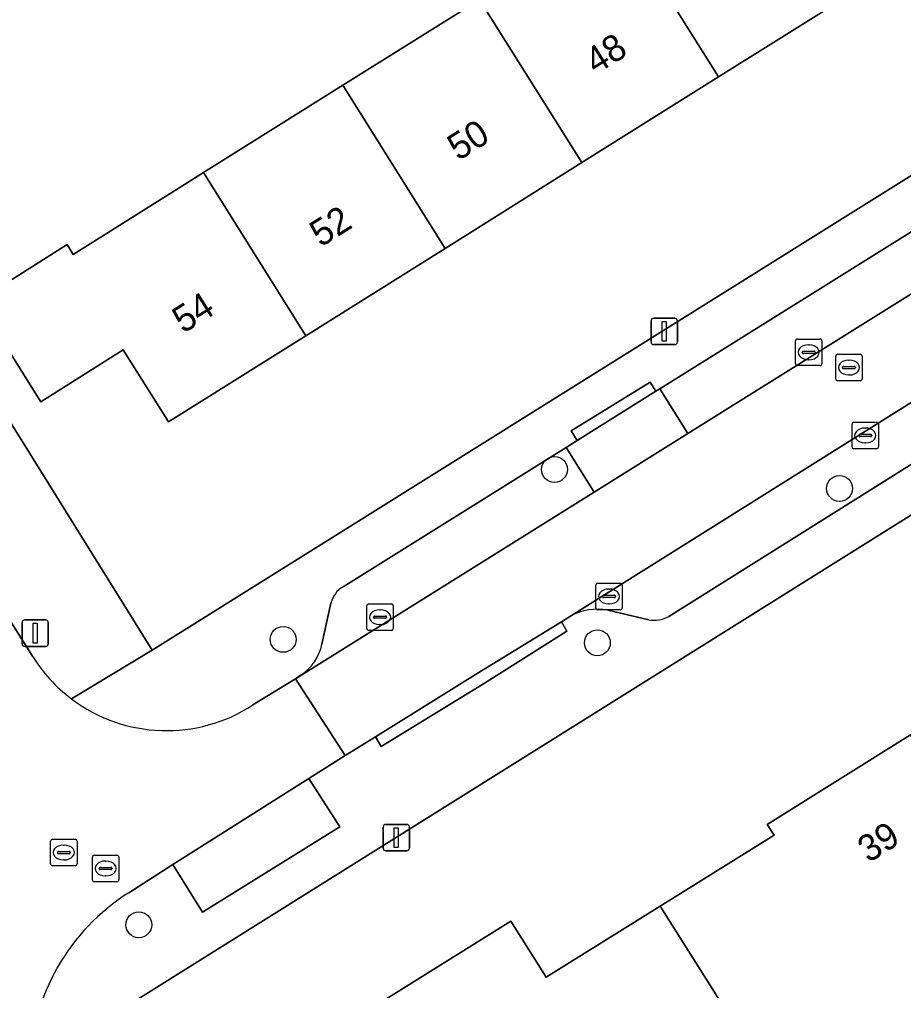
# Model space of a CAD drawing. Extents: x 159352 to 160617, y 385888 to 387323.
# Drawn here: x 159733 to 159766.38, y 386076.22 to 386112.89 of the extents above; entities that cross this region are included whole.
import ezdxf

# ---------------------------------------------------------------- set-up
doc = ezdxf.new("R2010")
doc.units = 0
for name, color, linetype in [('IMGEO_Boom', 7, 'Continuous'), ('IMGEO_Erf', 7, 'Continuous'), ('IMGEO_Kolk', 7, 'Continuous'), ('IMGEO_Lichtmast', 7, 'Continuous'), ('IMGEO_Pand', 7, 'Continuous'), ('IMGEO_Pand_nummerreeks', 7, 'Continuous'), ('IMGEO_Parkeervlak_open', 7, 'Continuous'), ('IMGEO_Rijbaan_lokaal_open', 7, 'Continuous'), ('IMGEO_Rioolput', 7, 'Continuous'), ('IMGEO_Voetpad_open', 7, 'Continuous')]:
    doc.layers.add(name, color=color, linetype=linetype)

msp = doc.modelspace()

# ---------------------------------------------------------------- linework, layer by layer
at = {"layer": 'IMGEO_Boom'}
for centre in [(159753.2, 386095.895), (159763.965, 386095.178), (159742.957, 386089.479), (159754.821, 386089.351), (159737.507, 386078.703)]:
    msp.add_circle(centre, 0.489, dxfattribs=at)
at = {"layer": 'IMGEO_Erf'}
for points in [[(159846.595, 386144.231), (159735.083, 386074.392), (159734.716, 386071.987), (159736.771, 386068.736), (159737.062, 386068.923), (159749.045, 386049.918), (159785.705, 386072.384), (159811.147, 386088.283)], [(159723.212, 386112.846), (159738.007, 386089.077), (159786.376, 386119.338)], [(159764.557, 386113.961), (159759.396, 386110.723), (159754.235, 386107.484), (159749.074, 386104.245), (159743.818, 386100.947), (159738.625, 386097.688), (159736.919, 386100.407), (159733.802, 386098.451), (159731.421, 386102.246), (159734.799, 386104.389), (159735.032, 386104.017), (159738.997, 386106.505), (159739.952, 386107.104), (159745.208, 386110.403), (159750.369, 386113.641)], [(159746.435, 386075.635), (159751.559, 386078.84), (159752.882, 386076.718), (159757.19, 386079.405), (159761.492, 386082.086), (159761.234, 386082.494), (159766.64, 386085.875), (159768.763, 386087.203), (159768.224, 386088.057), (159770.962, 386089.77), (159771.501, 386088.916), (159771.796, 386089.1), (159776.953, 386092.325), (159782.109, 386095.55), (159787.266, 386098.775), (159792.549, 386102.079), (159792.953, 386101.437), (159795.022, 386102.74)]]:
    msp.add_lwpolyline(points, dxfattribs=at)
at = {"layer": 'IMGEO_Kolk'}
for p, q in [((159762.3, 386099.895), (159762.3, 386100.747)), ((159762.375, 386100.821), (159763.227, 386100.821)), ((159763.301, 386100.747), (159763.301, 386099.895)), ((159762.559, 386100.315), (159762.559, 386100.327)), ((159762.997, 386100.278), (159762.599, 386100.278)), ((159762.602, 386100.364), (159763, 386100.364)), ((159762.788, 386100.601), (159762.813, 386100.601)), ((159763.043, 386100.327), (159763.043, 386100.315)), ((159762.811, 386100.041), (159762.786, 386100.041)), ((159763.227, 386099.821), (159762.375, 386099.821)), ((159764.436, 386096.754), (159764.436, 386097.606)), ((159764.511, 386097.68), (159765.363, 386097.68)), ((159764.924, 386097.46), (159764.949, 386097.46)), ((159765.437, 386097.606), (159765.437, 386096.754)), ((159764.695, 386097.174), (159764.695, 386097.186)), ((159765.133, 386097.137), (159764.735, 386097.137)), ((159764.738, 386097.223), (159765.136, 386097.223)), ((159765.179, 386097.186), (159765.179, 386097.174)), ((159765.363, 386096.68), (159764.511, 386096.68)), ((159764.947, 386096.9), (159764.922, 386096.9)), ((159754.761, 386090.674), (159754.761, 386091.526)), ((159754.836, 386091.6), (159755.688, 386091.6)), ((159755.762, 386091.526), (159755.762, 386090.674)), ((159755.063, 386091.143), (159755.461, 386091.143)), ((159755.249, 386091.38), (159755.274, 386091.38)), ((159746.115, 386089.891), (159746.115, 386090.743)), ((159746.19, 386090.817), (159747.042, 386090.817)), ((159747.116, 386090.743), (159747.116, 386089.891)), ((159755.02, 386091.094), (159755.02, 386091.106)), ((159755.458, 386091.057), (159755.06, 386091.057)), ((159755.272, 386090.82), (159755.247, 386090.82)), ((159755.504, 386091.106), (159755.504, 386091.094)), ((159746.603, 386090.597), (159746.628, 386090.597)), ((159755.688, 386090.6), (159754.836, 386090.6)), ((159746.374, 386090.311), (159746.374, 386090.323)), ((159746.812, 386090.274), (159746.414, 386090.274)), ((159746.417, 386090.36), (159746.815, 386090.36)), ((159746.626, 386090.037), (159746.601, 386090.037)), ((159746.858, 386090.323), (159746.858, 386090.311)), ((159747.042, 386089.817), (159746.19, 386089.817))]:
    msp.add_line(p, q, dxfattribs=at)
for points in [[(159762.3, 386099.895), (159762.3, 386100.747)], [(159762.375, 386100.821), (159763.227, 386100.821)], [(159763.301, 386100.747), (159763.301, 386099.895)], [(159763.227, 386099.821), (159762.375, 386099.821)], [(159764.436, 386096.754), (159764.436, 386097.606)], [(159764.511, 386097.68), (159765.363, 386097.68)], [(159765.437, 386097.606), (159765.437, 386096.754)], [(159765.363, 386096.68), (159764.511, 386096.68)], [(159754.761, 386090.674), (159754.761, 386091.526)], [(159754.836, 386091.6), (159755.688, 386091.6)], [(159755.762, 386091.526), (159755.762, 386090.674)], [(159746.115, 386089.891), (159746.115, 386090.743)], [(159746.19, 386090.817), (159747.042, 386090.817)], [(159747.116, 386090.743), (159747.116, 386089.891)], [(159755.688, 386090.6), (159754.836, 386090.6)], [(159747.042, 386089.817), (159746.19, 386089.817)]]:
    msp.add_lwpolyline(points, dxfattribs=at)
for centre, radius, start, end in [((159762.377, 386100.745), 0.0765, 91.552, 178.448), ((159762.377, 386100.745), 0.0765, 91.552, 178.448), ((159763.225, 386100.745), 0.0765, 1.552, 88.448), ((159763.225, 386100.745), 0.0765, 1.552, 88.448), ((159762.599, 386100.324), 0.0403, 85.8775, 175.7526), ((159762.596, 386100.314), 0.0366, 178.938, 274.7102), ((159763, 386100.321), 0.043, 264.8664, 352.4533), ((159763.004, 386100.326), 0.0386, 1.7309, 96.639), ((159762.377, 386099.897), 0.0765, 181.552, 268.448), ((159762.377, 386099.897), 0.0765, 181.552, 268.448), ((159763.225, 386099.897), 0.0765, 271.552, 358.448), ((159763.225, 386099.897), 0.0765, 271.552, 358.448), ((159764.513, 386097.604), 0.0765, 91.552, 178.448), ((159764.513, 386097.604), 0.0765, 91.552, 178.448), ((159765.361, 386097.604), 0.0765, 1.552, 88.448), ((159765.361, 386097.604), 0.0765, 1.552, 88.448), ((159764.735, 386097.183), 0.0403, 85.8775, 175.7526), ((159764.732, 386097.173), 0.0366, 178.938, 274.7102), ((159765.136, 386097.18), 0.043, 264.8664, 352.4533), ((159765.14, 386097.185), 0.0386, 1.7309, 96.639), ((159764.513, 386096.756), 0.0765, 181.552, 268.448), ((159764.513, 386096.756), 0.0765, 181.552, 268.448), ((159765.361, 386096.756), 0.0765, 271.552, 358.448), ((159765.361, 386096.756), 0.0765, 271.552, 358.448), ((159754.838, 386091.524), 0.0765, 91.552, 178.448), ((159754.838, 386091.524), 0.0765, 91.552, 178.448), ((159755.686, 386091.524), 0.0765, 1.552, 88.448), ((159755.686, 386091.524), 0.0765, 1.552, 88.448), ((159755.06, 386091.103), 0.0403, 85.8775, 175.7526), ((159755.465, 386091.105), 0.0386, 1.7309, 96.639), ((159746.192, 386090.741), 0.0765, 91.552, 178.448), ((159746.192, 386090.741), 0.0765, 91.552, 178.448), ((159747.04, 386090.741), 0.0765, 1.552, 88.448), ((159747.04, 386090.741), 0.0765, 1.552, 88.448), ((159755.057, 386091.093), 0.0366, 178.938, 274.7102), ((159755.461, 386091.1), 0.043, 264.8664, 352.4533), ((159754.838, 386090.676), 0.0765, 181.552, 268.448), ((159754.838, 386090.676), 0.0765, 181.552, 268.448), ((159755.686, 386090.676), 0.0765, 271.552, 358.448), ((159755.686, 386090.676), 0.0765, 271.552, 358.448), ((159746.414, 386090.32), 0.0403, 85.8775, 175.7526), ((159746.411, 386090.31), 0.0366, 178.938, 274.7102), ((159746.815, 386090.317), 0.043, 264.8664, 352.4533), ((159746.819, 386090.322), 0.0386, 1.7309, 96.639), ((159746.192, 386089.893), 0.0765, 181.552, 268.448), ((159746.192, 386089.893), 0.0765, 181.552, 268.448), ((159747.04, 386089.893), 0.0765, 271.552, 358.448), ((159747.04, 386089.893), 0.0765, 271.552, 358.448)]:
    msp.add_arc(centre, radius, start, end, dxfattribs=at)
for centre, major_axis, ratio, start_param, end_param in [((159762.787, 386100.321), (-0.387, 0.002), 0.722429, 4.712389, 7.853982), ((159762.812, 386100.321), (-0.39, 0.002), 0.717154, 1.570796, 4.712389), ((159764.923, 386097.18), (-0.387, 0.002), 0.722429, 4.712389, 7.853982), ((159764.948, 386097.18), (-0.39, 0.002), 0.717154, 1.570796, 4.712389), ((159755.248, 386091.1), (-0.387, 0.002), 0.722429, 4.712389, 7.853982), ((159755.273, 386091.1), (-0.39, 0.002), 0.717154, 1.570796, 4.712389), ((159746.602, 386090.317), (-0.387, 0.002), 0.722429, 4.712389, 7.853982), ((159746.627, 386090.317), (-0.39, 0.002), 0.717154, 1.570796, 4.712389)]:
    msp.add_ellipse(centre, major_axis=major_axis, ratio=ratio, start_param=start_param, end_param=end_param, dxfattribs=at)
at = {"layer": 'IMGEO_Lichtmast'}
for p, q in [((159756.851, 386100.71), (159756.851, 386101.51)), ((159756.851, 386101.51), (159756.851, 386100.71)), ((159756.951, 386101.61), (159757.741, 386101.61)), ((159757.741, 386101.61), (159756.951, 386101.61)), ((159757.841, 386101.51), (159757.841, 386100.71)), ((159757.841, 386100.71), (159757.841, 386101.51)), ((159757.741, 386100.61), (159756.951, 386100.61)), ((159756.951, 386100.61), (159757.741, 386100.61)), ((159733.1, 386089.312), (159733.1, 386090.112)), ((159733.1, 386090.112), (159733.1, 386089.312)), ((159733.2, 386090.212), (159733.99, 386090.212)), ((159733.99, 386090.212), (159733.2, 386090.212)), ((159734.09, 386090.112), (159734.09, 386089.312)), ((159734.09, 386089.312), (159734.09, 386090.112)), ((159733.99, 386089.212), (159733.2, 386089.212)), ((159733.2, 386089.212), (159733.99, 386089.212)), ((159746.732, 386081.593), (159746.732, 386082.393)), ((159746.732, 386082.393), (159746.732, 386081.593)), ((159746.832, 386082.493), (159747.622, 386082.493)), ((159747.622, 386082.493), (159746.832, 386082.493)), ((159747.722, 386082.393), (159747.722, 386081.593)), ((159747.722, 386081.593), (159747.722, 386082.393)), ((159747.622, 386081.493), (159746.832, 386081.493)), ((159746.832, 386081.493), (159747.622, 386081.493))]:
    msp.add_line(p, q, dxfattribs=at)
for points in [[(159757.271, 386101.485), (159757.421, 386101.485), (159757.421, 386100.735), (159757.271, 386100.735), (159757.271, 386101.485)], [(159733.52, 386090.087), (159733.67, 386090.087), (159733.67, 386089.337), (159733.52, 386089.337), (159733.52, 386090.087)], [(159747.152, 386082.368), (159747.302, 386082.368), (159747.302, 386081.618), (159747.152, 386081.618), (159747.152, 386082.368)]]:
    msp.add_lwpolyline(points, dxfattribs=at)
for centre, start, end in [((159756.951, 386101.51), 90, 180), ((159756.951, 386101.51), 90, 180), ((159757.741, 386101.51), 0, 90), ((159757.741, 386101.51), 360, 90), ((159756.951, 386100.71), 180, 270), ((159756.951, 386100.71), 180, 270), ((159757.741, 386100.71), 270, 0), ((159757.741, 386100.71), 270, 0), ((159733.2, 386090.112), 90, 180), ((159733.2, 386090.112), 90, 180), ((159733.99, 386090.112), 0, 90), ((159733.99, 386090.112), 360, 90), ((159733.2, 386089.312), 180, 270), ((159733.2, 386089.312), 180, 270), ((159733.99, 386089.312), 270, 0), ((159733.99, 386089.312), 270, 0), ((159746.832, 386082.393), 90, 180), ((159746.832, 386082.393), 90, 180), ((159747.622, 386082.393), 0, 90), ((159747.622, 386082.393), 360, 90), ((159746.832, 386081.593), 180, 270), ((159746.832, 386081.593), 180, 270), ((159747.622, 386081.593), 270, 0), ((159747.622, 386081.593), 270, 0)]:
    msp.add_arc(centre, 0.1, start, end, dxfattribs=at)
at = {"layer": 'IMGEO_Pand'}
for points in [[(159759.396, 386110.723), (159764.557, 386113.961), (159760.691, 386120.118), (159755.53, 386116.88)], [(159755.53, 386116.88), (159750.369, 386113.641), (159754.235, 386107.484), (159759.396, 386110.723)], [(159749.074, 386104.245), (159754.235, 386107.484), (159750.369, 386113.641), (159745.208, 386110.403)], [(159745.208, 386110.403), (159739.952, 386107.104), (159743.818, 386100.947), (159749.074, 386104.245)], [(159739.952, 386107.104), (159738.997, 386106.505), (159735.032, 386104.017), (159734.799, 386104.389), (159731.421, 386102.246), (159733.802, 386098.451), (159736.919, 386100.407), (159738.625, 386097.688), (159743.818, 386100.947)], [(159766.64, 386085.875), (159761.234, 386082.494), (159761.492, 386082.086), (159757.19, 386079.405), (159758.698, 386077.014), (159759.732, 386075.374), (159763.073, 386070.078), (159764.019, 386070.675), (159765.576, 386068.207), (159774.279, 386073.697), (159772.722, 386076.165), (159772.322, 386076.799)], [(159759.732, 386075.374), (159758.698, 386077.014), (159757.19, 386079.405), (159752.882, 386076.718), (159751.559, 386078.84), (159746.435, 386075.635), (159750.274, 386069.478), (159751.919, 386066.841), (159753.793, 386063.836), (159755.753, 386065.058), (159755.614, 386065.282), (159753.88, 386068.063), (159757.046, 386070.036), (159755.402, 386072.674)]]:
    msp.add_lwpolyline(points, close=True, dxfattribs=at)
at = {"layer": 'IMGEO_Parkeervlak_open'}
for points in [[(159778.306, 386112.13), (159757.178, 386098.942), (159758.234, 386097.252), (159782.05, 386112.135)], [(159768.999, 386099.887), (159753.81, 386090.359)], [(159757.517, 386090.347), (159770.054, 386098.206), (159768.999, 386099.887)], [(159754.699, 386095.043), (159753.645, 386096.73), (159745.217, 386091.468)], [(159743.607, 386088.123), (159743.422, 386087.995), (159754.699, 386095.043)], [(159744.761, 386090.851), (159744.419, 386089.296)], [(159755.213, 386090.586), (159756.765, 386090.22)]]:
    msp.add_lwpolyline(points, dxfattribs=at)
for centre, radius, start, end in [((159745.728, 386090.614), 0.995, 120.8613, 166.2055), ((159754.844, 386088.418), 2.199, 80.3409, 118.0403), ((159756.975, 386091.265), 1.066, 258.6284, 300.5433), ((159742.651, 386089.653), 1.804, 302.0162, 348.5986)]:
    msp.add_arc(centre, radius, start, end, dxfattribs=at)
at = {"layer": 'IMGEO_Rijbaan_lokaal_open'}
for points in [[(159768.999, 386099.887), (159773.234, 386102.543), (159778.328, 386105.738), (159781.164, 386107.517), (159783.762, 386109.147), (159783.864, 386109.229), (159782.05, 386112.135), (159758.234, 386097.252), (159754.699, 386095.043), (159743.422, 386087.995), (159745.297, 386085.088), (159746.439, 386085.801), (159750.287, 386088.185), (159753.463, 386090.145), (159753.81, 386090.359)], [(159758.234, 386097.252), (159757.178, 386098.942), (159757.03, 386098.85), (159754.062, 386096.991), (159753.645, 386096.73), (159754.699, 386095.043)]]:
    msp.add_lwpolyline(points, close=True, dxfattribs=at)
for points in [[(159733.492, 386088.848), (159732.198, 386090.885), (159729.424, 386089.133), (159730.695, 386087.091)], [(159737.128, 386079.913), (159738.795, 386080.981), (159743.928, 386084.222), (159745.297, 386085.088), (159743.422, 386087.995), (159741.817, 386087.007)]]:
    msp.add_lwpolyline(points, dxfattribs=at)
for centre, radius, start, end in [((159738.557, 386091.991), 5.961, 211.8223, 232.8983), ((159738.552, 386091.988), 5.956, 232.9157, 303.2415), ((159741.429, 386073.115), 8.044, 122.3186, 178.2895)]:
    msp.add_arc(centre, radius, start, end, dxfattribs=at)
at = {"layer": 'IMGEO_Rioolput'}
for p, q in [((159763.821, 386099.319), (159763.821, 386100.171)), ((159763.896, 386100.245), (159764.748, 386100.245)), ((159764.309, 386100.025), (159764.334, 386100.025)), ((159764.822, 386100.171), (159764.822, 386099.319)), ((159764.08, 386099.739), (159764.08, 386099.751)), ((159764.518, 386099.702), (159764.12, 386099.702)), ((159764.123, 386099.788), (159764.521, 386099.788)), ((159764.564, 386099.751), (159764.564, 386099.739)), ((159764.748, 386099.245), (159763.896, 386099.245)), ((159764.332, 386099.465), (159764.307, 386099.465)), ((159734.172, 386081.004), (159734.172, 386081.856)), ((159734.247, 386081.93), (159735.099, 386081.93)), ((159734.66, 386081.71), (159734.685, 386081.71)), ((159735.173, 386081.856), (159735.173, 386081.004)), ((159734.431, 386081.424), (159734.431, 386081.436)), ((159734.869, 386081.387), (159734.471, 386081.387)), ((159734.474, 386081.473), (159734.872, 386081.473)), ((159734.915, 386081.436), (159734.915, 386081.424)), ((159735.753, 386080.402), (159735.753, 386081.254)), ((159735.828, 386081.328), (159736.68, 386081.328)), ((159736.754, 386081.254), (159736.754, 386080.402)), ((159735.099, 386080.93), (159734.247, 386080.93)), ((159734.683, 386081.15), (159734.658, 386081.15)), ((159736.055, 386080.871), (159736.453, 386080.871)), ((159736.241, 386081.108), (159736.266, 386081.108)), ((159736.012, 386080.822), (159736.012, 386080.834)), ((159736.45, 386080.785), (159736.052, 386080.785)), ((159736.264, 386080.548), (159736.239, 386080.548)), ((159736.496, 386080.834), (159736.496, 386080.822)), ((159736.68, 386080.328), (159735.828, 386080.328))]:
    msp.add_line(p, q, dxfattribs=at)
for points in [[(159763.821, 386099.319), (159763.821, 386100.171)], [(159763.896, 386100.245), (159764.748, 386100.245)], [(159764.822, 386100.171), (159764.822, 386099.319)], [(159764.748, 386099.245), (159763.896, 386099.245)], [(159734.172, 386081.004), (159734.172, 386081.856)], [(159734.247, 386081.93), (159735.099, 386081.93)], [(159735.173, 386081.856), (159735.173, 386081.004)], [(159735.753, 386080.402), (159735.753, 386081.254)], [(159735.828, 386081.328), (159736.68, 386081.328)], [(159736.754, 386081.254), (159736.754, 386080.402)], [(159735.099, 386080.93), (159734.247, 386080.93)], [(159736.68, 386080.328), (159735.828, 386080.328)]]:
    msp.add_lwpolyline(points, dxfattribs=at)
for centre, radius, start, end in [((159763.898, 386100.169), 0.0765, 91.552, 178.448), ((159763.898, 386100.169), 0.0765, 91.552, 178.448), ((159764.746, 386100.169), 0.0765, 1.552, 88.448), ((159764.746, 386100.169), 0.0765, 1.552, 88.448), ((159764.12, 386099.748), 0.0403, 85.8775, 175.7526), ((159764.117, 386099.738), 0.0366, 178.938, 274.7102), ((159764.521, 386099.745), 0.043, 264.8664, 352.4533), ((159764.525, 386099.75), 0.0386, 1.7309, 96.639), ((159763.898, 386099.321), 0.0765, 181.552, 268.448), ((159763.898, 386099.321), 0.0765, 181.552, 268.448), ((159764.746, 386099.321), 0.0765, 271.552, 358.448), ((159764.746, 386099.321), 0.0765, 271.552, 358.448), ((159734.249, 386081.854), 0.0765, 91.552, 178.448), ((159734.249, 386081.854), 0.0765, 91.552, 178.448), ((159735.097, 386081.854), 0.0765, 1.552, 88.448), ((159735.097, 386081.854), 0.0765, 1.552, 88.448), ((159734.471, 386081.433), 0.0403, 85.8775, 175.7526), ((159734.468, 386081.423), 0.0366, 178.938, 274.7102), ((159734.872, 386081.43), 0.043, 264.8664, 352.4533), ((159734.876, 386081.435), 0.0386, 1.7309, 96.639), ((159735.83, 386081.252), 0.0765, 91.552, 178.448), ((159735.83, 386081.252), 0.0765, 91.552, 178.448), ((159736.678, 386081.252), 0.0765, 1.552, 88.448), ((159736.678, 386081.252), 0.0765, 1.552, 88.448), ((159734.249, 386081.006), 0.0765, 181.552, 268.448), ((159734.249, 386081.006), 0.0765, 181.552, 268.448), ((159735.097, 386081.006), 0.0765, 271.552, 358.448), ((159735.097, 386081.006), 0.0765, 271.552, 358.448), ((159736.052, 386080.831), 0.0403, 85.8775, 175.7526), ((159736.457, 386080.833), 0.0386, 1.7309, 96.639), ((159736.049, 386080.821), 0.0366, 178.938, 274.7102), ((159736.453, 386080.828), 0.043, 264.8664, 352.4533), ((159735.83, 386080.404), 0.0765, 181.552, 268.448), ((159735.83, 386080.404), 0.0765, 181.552, 268.448), ((159736.678, 386080.404), 0.0765, 271.552, 358.448), ((159736.678, 386080.404), 0.0765, 271.552, 358.448)]:
    msp.add_arc(centre, radius, start, end, dxfattribs=at)
for centre, major_axis, ratio, start_param, end_param in [((159764.308, 386099.745), (-0.387, 0.002), 0.722429, 4.712389, 7.853982), ((159764.333, 386099.745), (-0.39, 0.002), 0.717154, 1.570796, 4.712389), ((159734.659, 386081.43), (-0.387, 0.002), 0.722429, 4.712389, 7.853982), ((159734.684, 386081.43), (-0.39, 0.002), 0.717154, 1.570796, 4.712389), ((159736.24, 386080.828), (-0.387, 0.002), 0.722429, 4.712389, 7.853982), ((159736.265, 386080.828), (-0.39, 0.002), 0.717154, 1.570796, 4.712389)]:
    msp.add_ellipse(centre, major_axis=major_axis, ratio=ratio, start_param=start_param, end_param=end_param, dxfattribs=at)
at = {"layer": 'IMGEO_Voetpad_open'}
for points in [[(159734.961, 386087.237), (159738.007, 386089.077), (159723.212, 386112.846), (159722.272, 386114.357), (159685.685, 386173.135)], [(159733.388, 386073.355), (159735.083, 386074.392), (159846.595, 386144.231)], [(159790.69, 386121.981), (159786.376, 386119.338), (159738.007, 386089.077), (159734.961, 386087.237)], [(159745.217, 386091.468), (159753.645, 386096.73), (159754.062, 386096.991), (159753.833, 386097.358), (159756.82, 386099.198), (159757.03, 386098.85), (159757.178, 386098.942), (159778.306, 386112.13)], [(159782.165, 386105.797), (159782.389, 386105.412), (159779.852, 386103.825), (159779.609, 386104.205), (159779.38, 386104.061), (159774.509, 386101.011), (159774.754, 386100.637), (159770.496, 386097.965), (159770.258, 386098.334), (159770.054, 386098.206), (159757.517, 386090.347)], [(159732.063, 386091.102), (159732.198, 386090.885), (159733.492, 386088.848)], [(159744.419, 386089.296), (159744.761, 386090.851)], [(159756.765, 386090.22), (159755.213, 386090.586)], [(159753.81, 386090.359), (159753.463, 386090.145), (159753.673, 386089.792), (159750.524, 386087.806), (159746.661, 386085.428), (159746.439, 386085.801), (159745.297, 386085.088), (159743.928, 386084.222), (159745.092, 386082.397), (159739.914, 386079.184), (159738.795, 386080.981), (159737.128, 386079.913)], [(159741.817, 386087.007), (159743.422, 386087.995), (159743.607, 386088.123)]]:
    msp.add_lwpolyline(points, dxfattribs=at)
for points in [[(159754.062, 386096.991), (159757.03, 386098.85), (159756.82, 386099.198), (159753.833, 386097.358)], [(159750.524, 386087.806), (159753.673, 386089.792), (159753.463, 386090.145), (159750.287, 386088.185), (159746.439, 386085.801), (159746.661, 386085.428)], [(159738.795, 386080.981), (159739.914, 386079.184), (159745.092, 386082.397), (159743.928, 386084.222)]]:
    msp.add_lwpolyline(points, close=True, dxfattribs=at)
for centre, radius, start, end in [((159745.728, 386090.614), 0.995, 120.8613, 166.2055), ((159754.844, 386088.418), 2.199, 80.3409, 118.0403), ((159756.975, 386091.265), 1.066, 258.6284, 300.5433), ((159742.651, 386089.653), 1.804, 302.0162, 348.5986), ((159738.557, 386091.991), 5.961, 211.8223, 232.8983), ((159738.552, 386091.988), 5.956, 232.9157, 303.2415), ((159741.429, 386073.115), 8.044, 122.3186, 178.2895)]:
    msp.add_arc(centre, radius, start, end, dxfattribs=at)

# ---------------------------------------------------------------- texts
at = {"layer": 'IMGEO_Pand_nummerreeks'}
for s, rotation, p in [('48', 32.1095, (159754.762, 386110.789)), ('50', 32.1095, (159749.569, 386107.53)), ('52', 32.1095, (159744.372, 386104.269)), ('54', 32.1095, (159739.182, 386101.013)), ('39', 32.0283, (159765.059, 386081.018))]:
    msp.add_text(s, height=1, rotation=rotation, dxfattribs=at).set_placement(p)

doc.saveas('drawing.dxf')
